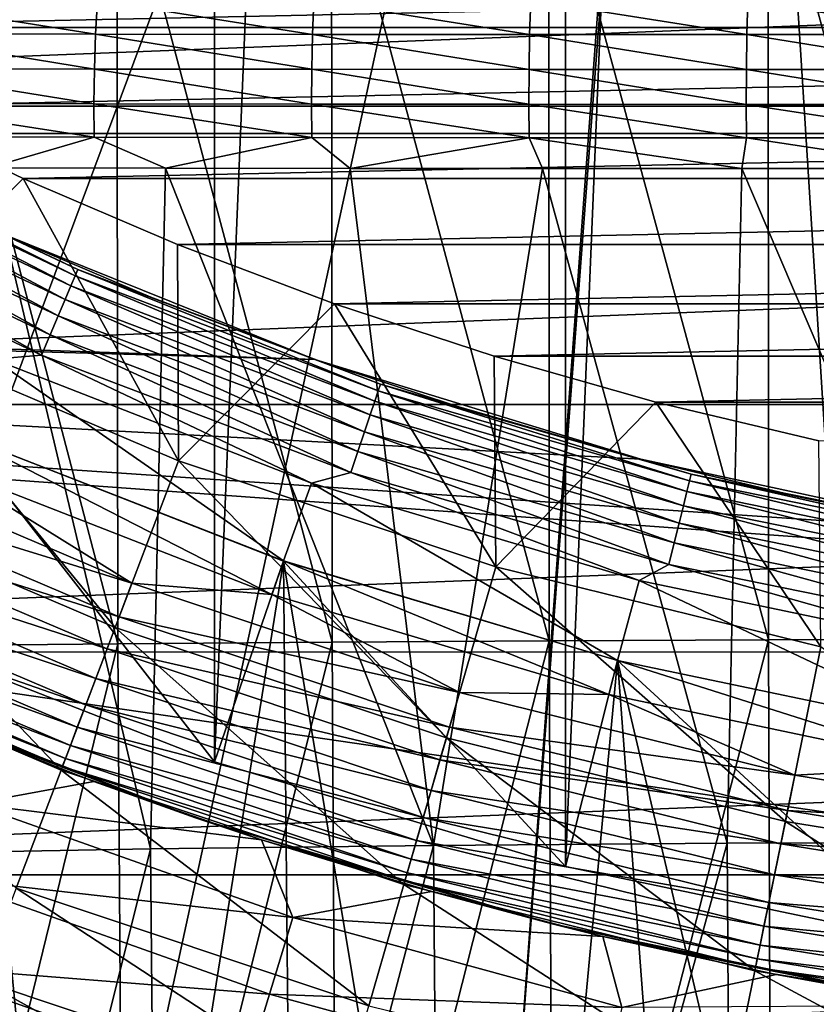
# Model space of a CAD drawing. Header units: metres. Extents: x -104 to 104, y -68 to 90.
# Tile 512 of 656: x -6.91 to -3.54, y 25.53 to 29.7. Entities that reach past the tile are written whole.
import ezdxf

# ---------------------------------------------------------------- set-up
doc = ezdxf.new("R2010")
doc.units = ezdxf.units.M
doc.layers.add('solid_FIT-BATH-153_SW0002', color=7, linetype='CONTINUOUS')

msp = doc.modelspace()

# ---------------------------------------------------------------- linework, layer by layer
at = {"layer": 'solid_FIT-BATH-153_SW0002'}
for points in [[(-3.085949, 62.780117, 37.479431), (-3.085949, 25.791658, 37.479431), (-4.602447, 26.109547, 37.479431)], [(-3.085949, 62.780117, 37.479431), (-4.602447, 26.109547, 37.479431), (-4.602447, 62.462227, 37.479431)], [(-4.602447, 62.462227, 37.479431), (-4.602447, 26.109547, 37.479431), (-6.088531, 26.551981, 37.479431)], [(-4.602447, 62.462227, 37.479431), (-6.088531, 26.551981, 37.479431), (-6.088531, 62.019794, 37.479431)], [(-6.088531, 62.019794, 37.479431), (-6.088531, 26.551981, 37.479431), (-7.531875, 27.115261, 37.479431)], [(-6.088531, 62.019794, 37.479431), (-7.531875, 27.115261, 37.479431), (-7.531875, 61.456512, 37.479431)], [(-4, 36.043247, 68.296501), (-12.21831, 27.824938, 68.296501), (-16.460951, 32.067577, 68.296501)], [(-4, 36.043247, 69.796501), (-10.866007, 26.902592, 69.796501), (-12.21831, 27.824938, 69.796501)], [(-4, 36.043247, 68.296501), (-12.21831, 27.824938, 69.796501), (-12.21831, 27.824938, 68.296501)], [(-4, 36.043247, 68.296501), (-4, 36.043247, 69.796501), (-12.21831, 27.824938, 69.796501)], [(-4, 36.043247, 69.796501), (-9.446235, 26.092039, 69.796501), (-10.866007, 26.902592, 69.796501)], [(-4, 36.043247, 69.796501), (-7.965962, 25.396948, 69.796501), (-9.446235, 26.092039, 69.796501)], [(-4, 36.043247, 69.796501), (-6.434303, 24.821825, 69.796501), (-7.965962, 25.396948, 69.796501)], [(-4, 36.043247, 69.796501), (-4.86164, 24.370741, 69.796501), (-6.434303, 24.821825, 69.796501)], [(-4, 36.043247, 69.796501), (-4, 35.785889, 69.796501), (-4.86164, 24.370741, 69.796501)], [(-4, 35.785889, 69.796501), (-3.258736, 24.046616, 69.796501), (-4.86164, 24.370741, 69.796501)], [(-4, 35.785889, 69.796501), (4, 35.785889, 69.796501), (-3.258736, 24.046616, 69.796501)], [(-6.50175, 30.489035, -18.53974), (-5.592985, 30.496071, -18.623278), (-5.590194, 27.059805, -17.838732)], [(-5.592985, 30.496071, -18.623278), (-4.67293, 30.501257, -18.684465), (-4.671173, 27.065134, -17.898298)], [(-5.592985, 30.496071, -18.623278), (-4.671173, 27.065134, -17.898298), (-5.590194, 27.059805, -17.838732)], [(-4.67293, 30.501257, -18.684465), (-3.74432, 30.504873, -18.726765), (-3.743498, 27.068851, -17.939482)], [(-4.67293, 30.501257, -18.684465), (-3.743498, 27.068851, -17.939482), (-4.671173, 27.065134, -17.898298)], [(-3.74432, 30.504873, -18.726765), (-2.809888, 30.507198, -18.753641), (-2.809911, 27.071241, -17.965652)], [(-3.74432, 30.504873, -18.726765), (-2.809911, 27.071241, -17.965652), (-3.743498, 27.068851, -17.939482)], [(-15.262076, 29.213726, 72.796501), (16.395548, 30.455212, 72.796501), (-16.395681, 30.455368, 72.796501)], [(-15.262076, 29.213726, 72.796501), (15.261925, 29.213572, 72.796501), (16.395548, 30.455212, 72.796501)], [(-7.396688, 30.479904, -18.430723), (-6.50175, 30.489035, -18.53974), (-6.497824, 27.052574, -17.75741)], [(-7.396688, 30.479904, -18.430723), (-6.497824, 27.052574, -17.75741), (-7.391524, 27.043194, -17.651304)], [(-6.50175, 30.489035, -18.53974), (-5.590194, 27.059805, -17.838732), (-6.497824, 27.052574, -17.75741)], [(-8.782283, 30.022951, 50.796501), (-8.168508, 29.662731, 50.796501), (8.782289, 30.022955, 50.796501)], [(-8.168508, 29.662731, 50.796501), (8.168511, 29.662733, 50.796501), (8.782289, 30.022955, 50.796501)], [(-7.51199, 29.636026, -14.939602), (-6.592533, 29.634811, -15.064863), (-7.50188, 29.778908, -14.873791)], [(-6.592533, 29.634811, -15.064863), (-6.584788, 29.777937, -14.998782), (-7.50188, 29.778908, -14.873791)], [(-6.592533, 29.634811, -15.064863), (-5.673739, 29.633965, -15.159002), (-6.584788, 29.777937, -14.998782)], [(-5.673739, 29.633965, -15.159002), (-5.667871, 29.77726, -15.092736), (-6.584788, 29.777937, -14.998782)], [(-5.673739, 29.633965, -15.159002), (-4.754409, 29.633381, -15.226898), (-5.667871, 29.77726, -15.092736)], [(-4.754409, 29.633381, -15.226898), (-4.749954, 29.776798, -15.160519), (-5.667871, 29.77726, -15.092736)], [(-4.754409, 29.633381, -15.226898), (-3.834554, 29.633001, -15.2729), (-4.749954, 29.776798, -15.160519)], [(-3.834554, 29.633001, -15.2729), (-3.831138, 29.776503, -15.206462), (-4.749954, 29.776798, -15.160519)], [(-3.834554, 29.633001, -15.2729), (-2.91473, 29.632786, -15.301132), (-3.831138, 29.776503, -15.206462)], [(-2.91473, 29.632786, -15.301132), (-2.91209, 29.776337, -15.23468), (-3.831138, 29.776503, -15.206462)], [(-8.168508, 29.662731, 50.796501), (-7.541327, 29.329611, 50.796501), (8.168511, 29.662733, 50.796501)], [(-7.541327, 29.329611, 50.796501), (7.541329, 29.329611, 50.796501), (8.168511, 29.662733, 50.796501)], [(-7.51851, 29.488392, -14.982175), (-6.597393, 29.486948, -15.107582), (-7.51199, 29.636026, -14.939602)], [(-6.597393, 29.486948, -15.107582), (-6.592533, 29.634811, -15.064863), (-7.51199, 29.636026, -14.939602)], [(-6.597393, 29.486948, -15.107582), (-5.677255, 29.485937, -15.201839), (-6.592533, 29.634811, -15.064863)], [(-5.677255, 29.485937, -15.201839), (-5.673739, 29.633965, -15.159002), (-6.592533, 29.634811, -15.064863)], [(-5.677255, 29.485937, -15.201839), (-4.756989, 29.485239, -15.269789), (-5.673739, 29.633965, -15.159002)], [(-4.756989, 29.485239, -15.269789), (-4.754409, 29.633381, -15.226898), (-5.673739, 29.633965, -15.159002)], [(-4.756989, 29.485239, -15.269789), (-3.836547, 29.484783, -15.315784), (-4.754409, 29.633381, -15.226898)], [(-3.836547, 29.484783, -15.315784), (-3.834554, 29.633001, -15.2729), (-4.754409, 29.633381, -15.226898)], [(-3.836547, 29.484783, -15.315784), (-2.916348, 29.484526, -15.343981), (-3.834554, 29.633001, -15.2729)], [(-2.916348, 29.484526, -15.343981), (-2.91473, 29.632786, -15.301132), (-3.834554, 29.633001, -15.2729)], [(-7.521397, 29.341709, -15.0011), (-6.599312, 29.340065, -15.126535), (-7.51851, 29.488392, -14.982175)], [(-6.599312, 29.340065, -15.126535), (-6.597393, 29.486948, -15.107582), (-7.51851, 29.488392, -14.982175)], [(-6.599312, 29.340065, -15.126535), (-5.678352, 29.338907, -15.220849), (-6.597393, 29.486948, -15.107582)], [(-5.678352, 29.338907, -15.220849), (-5.677255, 29.485937, -15.201839), (-6.597393, 29.486948, -15.107582)], [(-5.678352, 29.338907, -15.220849), (-4.75762, 29.33811, -15.288792), (-5.677255, 29.485937, -15.201839)], [(-4.75762, 29.33811, -15.288792), (-4.756989, 29.485239, -15.269789), (-5.677255, 29.485937, -15.201839)], [(-4.75762, 29.33811, -15.288792), (-3.837028, 29.337595, -15.334721), (-4.756989, 29.485239, -15.269789)], [(-3.837028, 29.337595, -15.334721), (-3.836547, 29.484783, -15.315784), (-4.756989, 29.485239, -15.269789)], [(-3.837028, 29.337595, -15.334721), (-2.916851, 29.337309, -15.362829), (-3.836547, 29.484783, -15.315784)], [(-2.916851, 29.337309, -15.362829), (-2.916348, 29.484526, -15.343981), (-3.836547, 29.484783, -15.315784)], [(-7.545675, 28.383162, 49.506374), (-6.899371, 29.022915, 50.796501), (-7.541327, 29.329611, 50.796501)], [(-7.541327, 29.329611, 50.796501), (-6.899371, 29.022915, 50.796501), (7.541329, 29.329611, 50.796501)], [(-6.598598, 29.198338, -15.124229), (-6.599312, 29.340065, -15.126535), (-7.521397, 29.341709, -15.0011)], [(-7.521046, 29.20015, -14.998861), (-6.598598, 29.198338, -15.124229), (-7.521397, 29.341709, -15.0011)], [(-6.899371, 29.022915, 50.796501), (6.899371, 29.022915, 50.796501), (7.541329, 29.329611, 50.796501)], [(-5.677268, 29.197058, -15.218549), (-5.678352, 29.338907, -15.220849), (-6.599312, 29.340065, -15.126535)], [(-6.598598, 29.198338, -15.124229), (-5.677268, 29.197058, -15.218549), (-6.599312, 29.340065, -15.126535)], [(-4.756473, 29.19618, -15.286437), (-4.75762, 29.33811, -15.288792), (-5.678352, 29.338907, -15.220849)], [(-5.677268, 29.197058, -15.218549), (-4.756473, 29.19618, -15.286437), (-5.678352, 29.338907, -15.220849)], [(-3.836112, 29.195623, -15.332248), (-3.837028, 29.337595, -15.334721), (-4.75762, 29.33811, -15.288792)], [(-4.756473, 29.19618, -15.286437), (-3.836112, 29.195623, -15.332248), (-4.75762, 29.33811, -15.288792)], [(-2.9163, 29.195324, -15.360227), (-2.916851, 29.337309, -15.362829), (-3.837028, 29.337595, -15.334721)], [(-3.836112, 29.195623, -15.332248), (-2.9163, 29.195324, -15.360227), (-3.837028, 29.337595, -15.334721)], [(-14.036263, 28.066034, 72.796501), (15.261925, 29.213572, 72.796501), (-15.262076, 29.213726, 72.796501)], [(-14.036263, 28.066034, 72.796501), (14.036098, 28.065891, 72.796501), (15.261925, 29.213572, 72.796501)], [(-7.939505, 29.158426, 6.87445), (-6.696504, 28.568615, 6.87445), (-7.917999, 29.199402, 6.787934)], [(-7.917999, 29.199402, 6.787934), (-6.678365, 28.611189, 6.787934), (-7.904758, 29.224628, 6.694047)], [(-6.696504, 28.568615, 6.87445), (-6.678365, 28.611189, 6.787934), (-7.917999, 29.199402, 6.787934)], [(-7.653464, 29.106148, 6.596501), (-7.904758, 29.224628, 6.694047), (-6.667198, 28.6374, 6.694047)], [(-6.678365, 28.611189, 6.787934), (-6.667198, 28.6374, 6.694047), (-7.904758, 29.224628, 6.694047)], [(-7.044634, 29.068069, -15.04723), (-6.598598, 29.198338, -15.124229), (-7.521046, 29.20015, -14.998861)], [(-7.044634, 29.068069, -15.04723), (-6.295859, 29.06706, -15.137062), (-6.598598, 29.198338, -15.124229)], [(-6.295859, 29.06706, -15.137062), (-5.677268, 29.197058, -15.218549), (-6.598598, 29.198338, -15.124229)], [(-6.295859, 29.06706, -15.137062), (-5.514075, 29.066095, -15.208958), (-5.677268, 29.197058, -15.218549)], [(-5.514075, 29.066095, -15.208958), (-4.756473, 29.19618, -15.286437), (-5.677268, 29.197058, -15.218549)], [(-7.968448, 29.103279, 6.950263), (-6.720916, 28.511318, 6.950263), (-7.939505, 29.158426, 6.87445)], [(-6.720916, 28.511318, 6.950263), (-6.696504, 28.568615, 6.87445), (-7.939505, 29.158426, 6.87445)], [(-5.514075, 29.066095, -15.208958), (-4.700391, 29.065622, -15.264091), (-4.756473, 29.19618, -15.286437)], [(-3.85532, 29.065691, -15.304348), (-3.836112, 29.195623, -15.332248), (-4.756473, 29.19618, -15.286437)], [(-4.700391, 29.065622, -15.264091), (-3.85532, 29.065691, -15.304348), (-4.756473, 29.19618, -15.286437)], [(-3.85532, 29.065691, -15.304348), (-2.977113, 29.065323, -15.331621), (-3.836112, 29.195623, -15.332248)], [(-2.977113, 29.065323, -15.331621), (-2.9163, 29.195324, -15.360227), (-3.836112, 29.195623, -15.332248)], [(-8.003715, 29.036085, 7.012455), (-6.750661, 28.441504, 7.012455), (-7.968448, 29.103279, 6.950263)], [(-6.750661, 28.441504, 7.012455), (-6.720916, 28.511318, 6.950263), (-7.968448, 29.103279, 6.950263)], [(-7.002321, 28.795004, 6.596501), (-7.653464, 29.106148, 6.596501), (-6.667198, 28.6374, 6.694047)], [(-8.043945, 28.959431, 7.058629), (-6.784594, 28.36186, 7.058629), (-8.003715, 29.036085, 7.012455)], [(-6.784594, 28.36186, 7.058629), (-6.750661, 28.441504, 7.012455), (-8.003715, 29.036085, 7.012455)], [(-6.360402, 26.183863, -14.495582), (-7.044634, 29.068069, -15.04723), (-7.509697, 26.162872, -14.343669)], [(-6.360402, 26.183863, -14.495582), (-6.295859, 29.06706, -15.137062), (-7.044634, 29.068069, -15.04723)], [(-5.16144, 26.198257, -14.601777), (-6.295859, 29.06706, -15.137062), (-6.360402, 26.183863, -14.495582)], [(-5.16144, 26.198257, -14.601777), (-5.514075, 29.066095, -15.208958), (-6.295859, 29.06706, -15.137062)], [(-5.16144, 26.198257, -14.601777), (-4.700391, 29.065622, -15.264091), (-5.514075, 29.066095, -15.208958)], [(-3.918367, 26.207203, -14.669186), (-4.700391, 29.065622, -15.264091), (-5.16144, 26.198257, -14.601777)], [(-3.918367, 26.207203, -14.669186), (-3.85532, 29.065691, -15.304348), (-4.700391, 29.065622, -15.264091)], [(-2.63771, 26.211987, -14.706702), (-3.85532, 29.065691, -15.304348), (-3.918367, 26.207203, -14.669186)], [(-2.63771, 26.211987, -14.706702), (-2.977113, 29.065323, -15.331621), (-3.85532, 29.065691, -15.304348)], [(-7.545675, 28.383162, 49.506374), (-6.241574, 27.827557, 49.506374), (-6.899371, 29.022915, 50.796501)], [(-6.899371, 29.022915, 50.796501), (-6.244927, 28.743607, 50.796501), (6.899371, 29.022915, 50.796501)], [(-6.241574, 27.827557, 49.506374), (-6.244927, 28.743607, 50.796501), (-6.899371, 29.022915, 50.796501)], [(-6.244927, 28.743607, 50.796501), (6.244925, 28.743605, 50.796501), (6.899371, 29.022915, 50.796501)], [(-8.087592, 28.876268, 7.087009), (-6.821408, 28.275455, 7.087009), (-8.043945, 28.959431, 7.058629)], [(-6.821408, 28.275455, 7.087009), (-6.784594, 28.36186, 7.058629), (-8.043945, 28.959431, 7.058629)], [(-8.087592, 28.876268, 7.087009), (-7.024806, 28.257816, 7.096502), (-6.821408, 28.275455, 7.087009)], [(-7.002448, 28.795155, 1.296502), (-5.663962, 28.257212, 1.296502), (-19.172022, 28.717348, 1.296502)], [(-6.33856, 28.511774, 6.596501), (-5.663962, 28.257212, 1.296502), (-7.002448, 28.795155, 1.296502)], [(-6.33856, 28.511774, 6.596501), (-7.002448, 28.795155, 1.296502), (-7.002321, 28.795004, 6.596501)], [(-6.33856, 28.511774, 6.596501), (-7.002321, 28.795004, 6.596501), (-6.667198, 28.6374, 6.694047)], [(-6.244927, 28.743607, 50.796501), (-5.580533, 28.49288, 50.796501), (6.244925, 28.743605, 50.796501)], [(-6.241574, 27.827557, 49.506374), (-5.580533, 28.49288, 50.796501), (-6.244927, 28.743607, 50.796501)], [(-5.580533, 28.49288, 50.796501), (5.580529, 28.492878, 50.796501), (6.244925, 28.743605, 50.796501)], [(-5.663962, 28.257212, 1.296502), (-19.167599, 28.634104, 1.296502), (-19.172022, 28.717348, 1.296502)], [(-19.167599, 28.634104, 1.296502), (18.94183, 23.051853, 1.296502), (-18.94183, 23.051853, 1.296502)], [(-1.443118, 27.347288, 1.296502), (18.94183, 23.051853, 1.296502), (-19.167599, 28.634104, 1.296502)], [(-2.872895, 27.530478, 1.296502), (-1.443118, 27.347288, 1.296502), (-19.167599, 28.634104, 1.296502)], [(-4.283402, 27.834383, 1.296502), (-2.872895, 27.530478, 1.296502), (-19.167599, 28.634104, 1.296502)], [(-5.663962, 28.257212, 1.296502), (-4.283402, 27.834383, 1.296502), (-19.167599, 28.634104, 1.296502)], [(-6.678365, 28.611189, 6.787934), (-5.39542, 28.124632, 6.787934), (-6.667198, 28.6374, 6.694047)], [(-6.33856, 28.511774, 6.596501), (-6.667198, 28.6374, 6.694047), (-5.386398, 28.151655, 6.694047)], [(-5.39542, 28.124632, 6.787934), (-5.386398, 28.151655, 6.694047), (-6.667198, 28.6374, 6.694047)], [(-6.696504, 28.568615, 6.87445), (-5.410075, 28.080736, 6.87445), (-6.678365, 28.611189, 6.787934)], [(-5.410075, 28.080736, 6.87445), (-5.39542, 28.124632, 6.787934), (-6.678365, 28.611189, 6.787934)], [(-6.720916, 28.511318, 6.950263), (-5.429797, 28.021662, 6.950263), (-6.696504, 28.568615, 6.87445)], [(-5.429797, 28.021662, 6.950263), (-5.410075, 28.080736, 6.87445), (-6.696504, 28.568615, 6.87445)], [(-6.750661, 28.441504, 7.012455), (-5.453828, 27.94968, 7.012455), (-6.720916, 28.511318, 6.950263)], [(-5.453828, 27.94968, 7.012455), (-5.429797, 28.021662, 6.950263), (-6.720916, 28.511318, 6.950263)], [(-5.663376, 28.256971, 6.596501), (-5.663962, 28.257212, 1.296502), (-6.33856, 28.511774, 6.596501)], [(-5.663376, 28.256971, 6.596501), (-6.33856, 28.511774, 6.596501), (-5.386398, 28.151655, 6.694047)], [(-6.241574, 27.827557, 49.506374), (-4.896995, 27.378689, 49.506374), (-5.580533, 28.49288, 50.796501)], [(-5.580533, 28.49288, 50.796501), (-4.904688, 28.270151, 50.796501), (5.580529, 28.492878, 50.796501)], [(-4.896995, 27.378689, 49.506374), (-4.904688, 28.270151, 50.796501), (-5.580533, 28.49288, 50.796501)], [(-4.904688, 28.270151, 50.796501), (4.904682, 28.270149, 50.796501), (5.580529, 28.492878, 50.796501)], [(-6.784594, 28.36186, 7.058629), (-5.481242, 27.867565, 7.058629), (-6.750661, 28.441504, 7.012455)], [(-5.481242, 27.867565, 7.058629), (-5.453828, 27.94968, 7.012455), (-6.750661, 28.441504, 7.012455)], [(-7.869234, 27.701183, 48.144478), (-6.509206, 27.121754, 48.144478), (-7.545675, 28.383162, 49.506374)], [(-6.509206, 27.121754, 48.144478), (-6.241574, 27.827557, 49.506374), (-7.545675, 28.383162, 49.506374)], [(-6.821408, 28.275455, 7.087009), (-5.510983, 27.778477, 7.087009), (-6.784594, 28.36186, 7.058629)], [(-5.510983, 27.778477, 7.087009), (-5.481242, 27.867565, 7.058629), (-6.784594, 28.36186, 7.058629)], [(-7.024806, 28.257816, 7.096502), (-7.170158, 27.939381, 7.096502), (-5.796432, 27.403294, 7.096502)], [(-6.821408, 28.275455, 7.087009), (-7.024806, 28.257816, 7.096502), (-5.677629, 27.732552, 7.096502)], [(-5.677629, 27.732552, 7.096502), (-7.024806, 28.257816, 7.096502), (-5.796432, 27.403294, 7.096502)], [(-6.821408, 28.275455, 7.087009), (-5.677629, 27.732552, 7.096502), (-5.510983, 27.778477, 7.087009)], [(-4.977987, 28.031054, 6.596501), (-4.283402, 27.834383, 1.296502), (-5.663962, 28.257212, 1.296502)], [(-4.977987, 28.031054, 6.596501), (-5.663962, 28.257212, 1.296502), (-5.663376, 28.256971, 6.596501)], [(-4.977987, 28.031054, 6.596501), (-5.663376, 28.256971, 6.596501), (-5.386398, 28.151655, 6.694047)], [(-4.904688, 28.270151, 50.796501), (-4.220307, 28.076288, 50.796501), (4.904682, 28.270149, 50.796501)], [(-4.896995, 27.378689, 49.506374), (-4.220307, 28.076288, 50.796501), (-4.904688, 28.270151, 50.796501)], [(-4.220307, 28.076288, 50.796501), (4.220301, 28.076286, 50.796501), (4.904682, 28.270149, 50.796501)], [(-5.410075, 28.080736, 6.87445), (-4.088558, 27.697954, 6.87445), (-5.39542, 28.124632, 6.787934)], [(-5.39542, 28.124632, 6.787934), (-4.077484, 27.742886, 6.787934), (-5.386398, 28.151655, 6.694047)], [(-4.088558, 27.697954, 6.87445), (-4.077484, 27.742886, 6.787934), (-5.39542, 28.124632, 6.787934)], [(-4.977987, 28.031054, 6.596501), (-5.386398, 28.151655, 6.694047), (-4.070665, 27.77055, 6.694047)], [(-4.077484, 27.742886, 6.787934), (-4.070665, 27.77055, 6.694047), (-5.386398, 28.151655, 6.694047)], [(-5.429797, 28.021662, 6.950263), (-4.103463, 27.637484, 6.950263), (-5.410075, 28.080736, 6.87445)], [(-4.103463, 27.637484, 6.950263), (-4.088558, 27.697954, 6.87445), (-5.410075, 28.080736, 6.87445)], [(-4.896995, 27.378689, 49.506374), (-3.520656, 27.039471, 49.506374), (-4.220307, 28.076288, 50.796501)], [(-4.220307, 28.076288, 50.796501), (-3.529344, 27.911987, 50.796501), (4.220301, 28.076286, 50.796501)], [(-3.520656, 27.039471, 49.506374), (-3.529344, 27.911987, 50.796501), (-4.220307, 28.076288, 50.796501)], [(-12.724297, 27.017651, 72.796501), (14.036098, 28.065891, 72.796501), (-14.036263, 28.066034, 72.796501)], [(-12.724297, 27.017651, 72.796501), (12.724117, 27.017519, 72.796501), (14.036098, 28.065891, 72.796501)], [(-4.283627, 27.834429, 6.596501), (-4.283402, 27.834383, 1.296502), (-4.977987, 28.031054, 6.596501)], [(-4.283627, 27.834429, 6.596501), (-4.977987, 28.031054, 6.596501), (-4.070665, 27.77055, 6.694047)], [(-5.453828, 27.94968, 7.012455), (-4.121624, 27.563803, 7.012455), (-5.429797, 28.021662, 6.950263)], [(-4.121624, 27.563803, 7.012455), (-4.103463, 27.637484, 6.950263), (-5.429797, 28.021662, 6.950263)], [(-5.481242, 27.867565, 7.058629), (-4.142342, 27.479748, 7.058629), (-5.453828, 27.94968, 7.012455)], [(-4.142342, 27.479748, 7.058629), (-4.121624, 27.563803, 7.012455), (-5.453828, 27.94968, 7.012455)], [(-7.170377, 27.939384, 35.896503), (-7.531919, 27.115196, 36.796501), (-6.088256, 26.551863, 36.796501)], [(-7.170177, 27.939388, 8.296501), (-7.475941, 22.534704, 8.296501), (-6.61589, 22.257936, 8.296501)], [(-5.846405, 27.261858, 29.296501), (-7.231949, 27.802689, 29.296501), (-7.170158, 27.939381, 29.296501)], [(-5.79599, 27.403086, 35.896503), (-7.170377, 27.939384, 35.896503), (-6.088256, 26.551863, 36.796501)], [(-7.170158, 27.939381, 29.296501), (-7.170377, 27.939384, 35.896503), (-5.79599, 27.403086, 35.896503)], [(-5.796449, 27.403301, 8.296501), (-7.170177, 27.939388, 8.296501), (-6.61589, 22.257936, 8.296501)], [(-7.170158, 27.939381, 7.096502), (-7.170177, 27.939388, 8.296501), (-5.796449, 27.403301, 8.296501)], [(-5.796432, 27.403294, 29.296501), (-7.170158, 27.939381, 29.296501), (-5.79599, 27.403086, 35.896503)], [(-5.846405, 27.261858, 29.296501), (-7.170158, 27.939381, 29.296501), (-5.796432, 27.403294, 29.296501)], [(-5.796432, 27.403294, 7.096502), (-7.170158, 27.939381, 7.096502), (-5.796449, 27.403301, 8.296501)], [(-7.849003, 27.744463, 29.247509), (-7.783528, 27.88245, 29.284189), (-6.43836, 27.309326, 29.284189)], [(-6.43836, 27.309326, 29.284189), (-7.783528, 27.88245, 29.284189), (-7.231949, 27.802689, 29.296501)], [(-5.510983, 27.778477, 7.087009), (-4.164818, 27.388556, 7.087009), (-5.481242, 27.867565, 7.058629)], [(-4.164818, 27.388556, 7.087009), (-4.142342, 27.479748, 7.058629), (-5.481242, 27.867565, 7.058629)], [(-6.509206, 27.121754, 48.144478), (-5.106964, 26.653639, 48.144478), (-6.241574, 27.827557, 49.506374)], [(-5.106964, 26.653639, 48.144478), (-4.896995, 27.378689, 49.506374), (-6.241574, 27.827557, 49.506374)], [(-3.581547, 27.667448, 6.596501), (-4.283402, 27.834383, 1.296502), (-4.283627, 27.834429, 6.596501)], [(-3.581547, 27.667448, 6.596501), (-4.283627, 27.834429, 6.596501), (-4.070665, 27.77055, 6.694047)], [(-3.581547, 27.667448, 6.596501), (-2.872895, 27.530478, 1.296502), (-4.283402, 27.834383, 1.296502)], [(-6.43836, 27.309326, 29.284189), (-7.231949, 27.802689, 29.296501), (-5.846405, 27.261858, 29.296501)], [(-7.911209, 27.613369, 29.187365), (-7.849003, 27.744463, 29.247509), (-6.49252, 27.166519, 29.247509)], [(-6.49252, 27.166519, 29.247509), (-7.849003, 27.744463, 29.247509), (-6.43836, 27.309326, 29.284189)], [(-5.510983, 27.778477, 7.087009), (-5.677629, 27.732552, 7.096502), (-4.290491, 27.319992, 7.096502)], [(-5.510983, 27.778477, 7.087009), (-4.290491, 27.319992, 7.096502), (-4.164818, 27.388556, 7.087009)], [(-4.088558, 27.697954, 6.87445), (-2.740526, 27.422752, 6.87445), (-4.077484, 27.742886, 6.787934)], [(-4.077484, 27.742886, 6.787934), (-2.733103, 27.46843, 6.787934), (-4.070665, 27.77055, 6.694047)], [(-2.740526, 27.422752, 6.87445), (-2.733103, 27.46843, 6.787934), (-4.077484, 27.742886, 6.787934)], [(-3.581547, 27.667448, 6.596501), (-4.070665, 27.77055, 6.694047), (-2.728533, 27.496552, 6.694047)], [(-2.733103, 27.46843, 6.787934), (-2.728533, 27.496552, 6.694047), (-4.070665, 27.77055, 6.694047)], [(-8.146423, 27.117008, 46.727985), (-6.73849, 26.517168, 46.727985), (-7.869234, 27.701183, 48.144478)], [(-6.73849, 26.517168, 46.727985), (-6.509206, 27.121754, 48.144478), (-7.869234, 27.701183, 48.144478)], [(-5.677629, 27.732552, 7.096502), (-5.796432, 27.403294, 7.096502), (-4.381778, 26.982061, 7.096502)], [(-4.290491, 27.319992, 7.096502), (-5.677629, 27.732552, 7.096502), (-4.381778, 26.982061, 7.096502)], [(-4.103463, 27.637484, 6.950263), (-2.750517, 27.361279, 6.950263), (-4.088558, 27.697954, 6.87445)], [(-2.750517, 27.361279, 6.950263), (-2.740526, 27.422752, 6.87445), (-4.088558, 27.697954, 6.87445)], [(-2.873014, 27.530418, 6.596501), (-2.872895, 27.530478, 1.296502), (-3.581547, 27.667448, 6.596501)], [(-2.873014, 27.530418, 6.596501), (-3.581547, 27.667448, 6.596501), (-2.728533, 27.496552, 6.694047)], [(-7.968609, 27.492401, 29.105242), (-7.911209, 27.613369, 29.187365), (-6.543974, 27.030846, 29.187365)], [(-6.543974, 27.030846, 29.187365), (-7.911209, 27.613369, 29.187365), (-6.49252, 27.166519, 29.247509)], [(-4.121624, 27.563803, 7.012455), (-2.76269, 27.286373, 7.012455), (-4.103463, 27.637484, 6.950263)], [(-2.76269, 27.286373, 7.012455), (-2.750517, 27.361279, 6.950263), (-4.103463, 27.637484, 6.950263)], [(-4.142342, 27.479748, 7.058629), (-2.776577, 27.200924, 7.058629), (-4.121624, 27.563803, 7.012455)], [(-2.776577, 27.200924, 7.058629), (-2.76269, 27.286373, 7.012455), (-4.121624, 27.563803, 7.012455)], [(-8.019788, 27.384542, 29.003164), (-7.968609, 27.492401, 29.105242), (-6.591455, 26.905651, 29.105242)], [(-6.591455, 26.905651, 29.105242), (-7.968609, 27.492401, 29.105242), (-6.543974, 27.030846, 29.187365)], [(-4.164818, 27.388556, 7.087009), (-2.791643, 27.108219, 7.087009), (-4.142342, 27.479748, 7.058629)], [(-2.791643, 27.108219, 7.087009), (-2.776577, 27.200924, 7.058629), (-4.142342, 27.479748, 7.058629)], [(-5.796449, 27.403301, 8.296501), (-6.61589, 22.257936, 8.296501), (-5.745312, 22.014963, 8.296501)], [(-4.419571, 26.836897, 29.296501), (-5.846405, 27.261858, 29.296501), (-5.796432, 27.403294, 29.296501)], [(-5.796449, 27.403301, 8.296501), (-5.745312, 22.014963, 8.296501), (-4.867433, 21.806759, 8.296501)], [(-4.381793, 26.982065, 8.296501), (-5.796449, 27.403301, 8.296501), (-4.867433, 21.806759, 8.296501)], [(-5.796432, 27.403294, 7.096502), (-5.796449, 27.403301, 8.296501), (-4.381793, 26.982065, 8.296501)], [(-5.796432, 27.403294, 29.296501), (-5.79599, 27.403086, 35.896503), (-4.382003, 26.982115, 35.896503)], [(-4.381778, 26.982061, 29.296501), (-5.796432, 27.403294, 29.296501), (-4.382003, 26.982115, 35.896503)], [(-4.419571, 26.836897, 29.296501), (-5.796432, 27.403294, 29.296501), (-4.381778, 26.982061, 29.296501)], [(-4.381778, 26.982061, 7.096502), (-5.796432, 27.403294, 7.096502), (-4.381793, 26.982065, 8.296501)], [(-8.063483, 27.292456, 28.883652), (-8.019788, 27.384542, 29.003164), (-6.633789, 26.794024, 29.003164)], [(-6.633789, 26.794024, 29.003164), (-8.019788, 27.384542, 29.003164), (-6.591455, 26.905651, 29.105242)], [(-5.79599, 27.403086, 35.896503), (-6.088256, 26.551863, 36.796501), (-4.60299, 26.109667, 36.796501)], [(-4.382003, 26.982115, 35.896503), (-5.79599, 27.403086, 35.896503), (-4.60299, 26.109667, 36.796501)], [(-5.106964, 26.653639, 48.144478), (-3.6716, 26.299875, 48.144478), (-4.896995, 27.378689, 49.506374)], [(-3.6716, 26.299875, 48.144478), (-3.520656, 27.039471, 49.506374), (-4.896995, 27.378689, 49.506374)], [(-4.164818, 27.388556, 7.087009), (-4.290491, 27.319992, 7.096502), (-2.873614, 27.023605, 7.096502)], [(-4.164818, 27.388556, 7.087009), (-2.873614, 27.023605, 7.096502), (-2.791643, 27.108219, 7.087009)], [(-4.290491, 27.319992, 7.096502), (-4.381778, 26.982061, 7.096502), (-2.937748, 26.679373, 7.096502)], [(-2.873614, 27.023605, 7.096502), (-4.290491, 27.319992, 7.096502), (-2.937748, 26.679373, 7.096502)], [(-8.098618, 27.218414, 28.749653), (-8.063483, 27.292456, 28.883652), (-6.669933, 26.698721, 28.883652)], [(-6.669933, 26.698721, 28.883652), (-8.063483, 27.292456, 28.883652), (-6.633789, 26.794024, 29.003164)], [(-6.49252, 27.166519, 29.247509), (-6.43836, 27.309326, 29.284189), (-5.051437, 26.846304, 29.284189)], [(-5.051437, 26.846304, 29.284189), (-6.43836, 27.309326, 29.284189), (-5.846405, 27.261858, 29.296501)], [(-5.051437, 26.846304, 29.284189), (-5.846405, 27.261858, 29.296501), (-4.419571, 26.836897, 29.296501)], [(-8.124322, 27.164242, 28.604473), (-8.098618, 27.218414, 28.749653), (-6.698995, 26.622091, 28.749653)], [(-6.698995, 26.622091, 28.749653), (-8.098618, 27.218414, 28.749653), (-6.669933, 26.698721, 28.883652)], [(-8.139965, 27.131275, 28.451694), (-8.124322, 27.164242, 28.604473), (-6.720258, 26.566025, 28.604473)], [(-6.720258, 26.566025, 28.604473), (-8.124322, 27.164242, 28.604473), (-6.698995, 26.622091, 28.749653)], [(-6.543974, 27.030846, 29.187365), (-6.49252, 27.166519, 29.247509), (-5.09393, 26.699602, 29.247509)], [(-5.09393, 26.699602, 29.247509), (-6.49252, 27.166519, 29.247509), (-5.051437, 26.846304, 29.284189)], [(-6.928001, 26.017448, 45.265484), (-6.73849, 26.517168, 46.727985), (-8.146423, 27.117008, 46.727985)], [(-6.733197, 26.531908, 28.451694), (-7.63274, 26.886427, 28.296501), (-8.139965, 27.131275, 28.451694)], [(-6.733197, 26.531908, 28.451694), (-8.139965, 27.131275, 28.451694), (-6.720258, 26.566025, 28.604473)], [(-6.088256, 26.551863, 36.796501), (-7.531919, 27.115196, 36.796501), (-7.531875, 27.115261, 37.479431)], [(-6.088256, 26.551863, 36.796501), (-7.531875, 27.115261, 37.479431), (-6.088531, 26.551981, 37.479431)], [(-6.73849, 26.517168, 46.727985), (-5.286855, 26.032564, 46.727985), (-6.509206, 27.121754, 48.144478)], [(-5.286855, 26.032564, 46.727985), (-5.106964, 26.653639, 48.144478), (-6.509206, 27.121754, 48.144478)], [(-3.743498, 27.068851, -17.939482), (-2.809911, 27.071241, -17.965652), (-3.730722, 23.53022, -17.180685)], [(-2.809911, 27.071241, -17.965652), (-2.800738, 23.532537, -17.205959), (-3.730722, 23.53022, -17.180685)], [(-7.391524, 27.043194, -17.651304), (-6.497824, 27.052574, -17.75741), (-7.364303, 23.505365, -16.902424)], [(-6.497824, 27.052574, -17.75741), (-6.474187, 23.51445, -17.004879), (-7.364303, 23.505365, -16.902424)], [(-6.591455, 26.905651, 29.105242), (-6.543974, 27.030846, 29.187365), (-5.1343, 26.560226, 29.187365)], [(-5.1343, 26.560226, 29.187365), (-6.543974, 27.030846, 29.187365), (-5.09393, 26.699602, 29.247509)], [(-6.497824, 27.052574, -17.75741), (-5.590194, 27.059805, -17.838732), (-6.474187, 23.51445, -17.004879)], [(-5.590194, 27.059805, -17.838732), (-5.570169, 23.521454, -17.083399), (-6.474187, 23.51445, -17.004879)], [(-5.590194, 27.059805, -17.838732), (-4.671173, 27.065134, -17.898298), (-5.570169, 23.521454, -17.083399)], [(-4.671173, 27.065134, -17.898298), (-4.654773, 23.526617, -17.140917), (-5.570169, 23.521454, -17.083399)], [(-4.671173, 27.065134, -17.898298), (-3.743498, 27.068851, -17.939482), (-4.654773, 23.526617, -17.140917)], [(-3.743498, 27.068851, -17.939482), (-3.730722, 23.53022, -17.180685), (-4.654773, 23.526617, -17.140917)], [(-3.6716, 26.299875, 48.144478), (-2.212425, 26.062757, 48.144478), (-3.520656, 27.039471, 49.506374)], [(-11.332296, 26.073782, 72.796501), (12.724117, 27.017519, 72.796501), (-12.724297, 27.017651, 72.796501)], [(-11.332296, 26.073782, 72.796501), (11.332098, 26.073658, 72.796501), (12.724117, 27.017519, 72.796501)], [(-4.381793, 26.982065, 8.296501), (-4.867433, 21.806759, 8.296501), (-3.980562, 21.632954, 8.296501)], [(-4.382003, 26.982115, 35.896503), (-4.60299, 26.109667, 36.796501), (-3.086262, 25.791632, 36.796501)], [(-2.963098, 26.53153, 29.296501), (-4.419571, 26.836897, 29.296501), (-4.381778, 26.982061, 29.296501)], [(-2.938078, 26.67935, 35.896503), (-4.382003, 26.982115, 35.896503), (-3.086262, 25.791632, 36.796501)], [(-4.381778, 26.982061, 29.296501), (-4.382003, 26.982115, 35.896503), (-2.938078, 26.67935, 35.896503)], [(-4.381793, 26.982065, 8.296501), (-3.980562, 21.632954, 8.296501), (-3.087548, 21.493998, 8.296501)], [(-2.937759, 26.679375, 8.296501), (-4.381793, 26.982065, 8.296501), (-3.087548, 21.493998, 8.296501)], [(-4.381778, 26.982061, 7.096502), (-4.381793, 26.982065, 8.296501), (-2.937759, 26.679375, 8.296501)], [(-2.937748, 26.679373, 29.296501), (-4.381778, 26.982061, 29.296501), (-2.938078, 26.67935, 35.896503)], [(-2.963098, 26.53153, 29.296501), (-4.381778, 26.982061, 29.296501), (-2.937748, 26.679373, 29.296501)], [(-2.937748, 26.679373, 7.096502), (-4.381778, 26.982061, 7.096502), (-2.937759, 26.679375, 8.296501)], [(-6.633789, 26.794024, 29.003164), (-6.591455, 26.905651, 29.105242), (-5.171553, 26.431618, 29.105242)], [(-5.171553, 26.431618, 29.105242), (-6.591455, 26.905651, 29.105242), (-5.1343, 26.560226, 29.187365)], [(-7.298896, 26.743763, 17.488916), (-7.63274, 26.886427, 28.296501), (-6.169875, 26.315561, 28.296501)], [(-6.733197, 26.531908, 28.451694), (-6.169875, 26.315561, 28.296501), (-7.63274, 26.886427, 28.296501)], [(-5.09393, 26.699602, 29.247509), (-5.051437, 26.846304, 29.284189), (-3.631753, 26.496384, 29.284189)], [(-3.631753, 26.496384, 29.284189), (-5.051437, 26.846304, 29.284189), (-4.419571, 26.836897, 29.296501)], [(-3.631753, 26.496384, 29.284189), (-4.419571, 26.836897, 29.296501), (-2.963098, 26.53153, 29.296501)], [(-6.669933, 26.698721, 28.883652), (-6.633789, 26.794024, 29.003164), (-5.204767, 26.316946, 29.003164)], [(-5.204767, 26.316946, 29.003164), (-6.633789, 26.794024, 29.003164), (-5.171553, 26.431618, 29.105242)], [(-6.599267, 26.468771, 17.487314), (-7.298896, 26.743763, 17.488916), (-6.169875, 26.315561, 28.296501)], [(-7.115334, 26.374882, 16.887375), (-7.298896, 26.743763, 17.488916), (-6.599267, 26.468771, 17.487314)], [(-6.698995, 26.622091, 28.749653), (-6.669933, 26.698721, 28.883652), (-5.233125, 26.219044, 28.883652)], [(-5.233125, 26.219044, 28.883652), (-6.669933, 26.698721, 28.883652), (-5.204767, 26.316946, 29.003164)], [(-5.1343, 26.560226, 29.187365), (-5.09393, 26.699602, 29.247509), (-3.662304, 26.346739, 29.247509)], [(-3.662304, 26.346739, 29.247509), (-5.09393, 26.699602, 29.247509), (-3.631753, 26.496384, 29.284189)], [(-5.286855, 26.032564, 46.727985), (-3.800934, 25.66634, 46.727985), (-5.106964, 26.653639, 48.144478)], [(-3.800934, 25.66634, 46.727985), (-3.6716, 26.299875, 48.144478), (-5.106964, 26.653639, 48.144478)], [(-6.720258, 26.566025, 28.604473), (-6.698995, 26.622091, 28.749653), (-5.255927, 26.140324, 28.749653)], [(-5.255927, 26.140324, 28.749653), (-6.698995, 26.622091, 28.749653), (-5.233125, 26.219044, 28.883652)], [(-6.733197, 26.531908, 28.451694), (-6.720258, 26.566025, 28.604473), (-5.272609, 26.082729, 28.604473)], [(-5.282761, 26.047682, 28.451694), (-6.169875, 26.315561, 28.296501), (-6.733197, 26.531908, 28.451694)], [(-5.282761, 26.047682, 28.451694), (-6.733197, 26.531908, 28.451694), (-5.272609, 26.082729, 28.604473)], [(-5.272609, 26.082729, 28.604473), (-6.720258, 26.566025, 28.604473), (-5.255927, 26.140324, 28.749653)], [(-4.60299, 26.109667, 36.796501), (-6.088531, 26.551981, 37.479431), (-4.602447, 26.109547, 37.479431)], [(-4.60299, 26.109667, 36.796501), (-6.088256, 26.551863, 36.796501), (-6.088531, 26.551981, 37.479431)], [(-5.171553, 26.431618, 29.105242), (-5.1343, 26.560226, 29.187365), (-3.691328, 26.204567, 29.187365)], [(-3.691328, 26.204567, 29.187365), (-5.1343, 26.560226, 29.187365), (-3.662304, 26.346739, 29.247509)], [(-2.188516, 26.261835, 29.284189), (-3.631753, 26.496384, 29.284189), (-2.963098, 26.53153, 29.296501)], [(-6.928001, 26.017448, 45.265484), (-5.435542, 25.519217, 45.265484), (-6.73849, 26.517168, 46.727985)], [(-5.435542, 25.519217, 45.265484), (-5.286855, 26.032564, 46.727985), (-6.73849, 26.517168, 46.727985)], [(-3.662304, 26.346739, 29.247509), (-3.631753, 26.496384, 29.284189), (-2.188516, 26.261835, 29.284189)], [(-7.115334, 26.374882, 16.887375), (-6.599267, 26.468771, 17.487314), (-5.889424, 26.221706, 17.485853)], [(-5.889424, 26.221706, 17.485853), (-6.599267, 26.468771, 17.487314), (-6.169875, 26.315561, 28.296501)], [(-5.204767, 26.316946, 29.003164), (-5.171553, 26.431618, 29.105242), (-3.718111, 26.073376, 29.105242)], [(-3.718111, 26.073376, 29.105242), (-5.171553, 26.431618, 29.105242), (-3.691328, 26.204567, 29.187365)], [(-7.238679, 26.058847, 16.296919), (-7.115334, 26.374882, 16.887375), (-5.757555, 25.892591, 16.882296)], [(-5.757555, 25.892591, 16.882296), (-7.115334, 26.374882, 16.887375), (-5.889424, 26.221706, 17.485853)], [(-3.691328, 26.204567, 29.187365), (-3.662304, 26.346739, 29.247509), (-2.206926, 26.110216, 29.247509)], [(-2.206926, 26.110216, 29.247509), (-3.662304, 26.346739, 29.247509), (-2.188516, 26.261835, 29.284189)], [(-5.889424, 26.221706, 17.485853), (-6.169875, 26.315561, 28.296501), (-4.664864, 25.867445, 28.296501)], [(-5.282761, 26.047682, 28.451694), (-4.664864, 25.867445, 28.296501), (-6.169875, 26.315561, 28.296501)], [(-5.233125, 26.219044, 28.883652), (-5.204767, 26.316946, 29.003164), (-3.741991, 25.956404, 29.003164)], [(-3.741991, 25.956404, 29.003164), (-5.204767, 26.316946, 29.003164), (-3.718111, 26.073376, 29.105242)], [(-3.800934, 25.66634, 46.727985), (-2.290361, 25.42087, 46.727985), (-3.6716, 26.299875, 48.144478)], [(-2.290361, 25.42087, 46.727985), (-2.212425, 26.062757, 48.144478), (-3.6716, 26.299875, 48.144478)], [(-5.16144, 26.198257, -14.601777), (-6.360402, 26.183863, -14.495582), (-6.318452, 21.788897, -13.592674)], [(-5.16144, 26.198257, -14.601777), (-6.318452, 21.788897, -13.592674), (-5.12553, 21.801846, -13.69361)], [(-5.170589, 26.002972, 17.48464), (-5.889424, 26.221706, 17.485853), (-4.664864, 25.867445, 28.296501)], [(-5.757555, 25.892591, 16.882296), (-5.889424, 26.221706, 17.485853), (-5.170589, 26.002972, 17.48464)], [(-5.255927, 26.140324, 28.749653), (-5.233125, 26.219044, 28.883652), (-3.762379, 25.856537, 28.883652)], [(-3.762379, 25.856537, 28.883652), (-5.233125, 26.219044, 28.883652), (-3.741991, 25.956404, 29.003164)], [(-3.918367, 26.207203, -14.669186), (-5.16144, 26.198257, -14.601777), (-5.12553, 21.801846, -13.69361)], [(-3.918367, 26.207203, -14.669186), (-5.12553, 21.801846, -13.69361), (-3.889553, 21.809914, -13.757654)], [(-2.63771, 26.211987, -14.706702), (-3.918367, 26.207203, -14.669186), (-3.889553, 21.809914, -13.757654)], [(-2.63771, 26.211987, -14.706702), (-3.889553, 21.809914, -13.757654), (-2.617037, 21.814272, -13.793258)], [(-3.718111, 26.073376, 29.105242), (-3.691328, 26.204567, 29.187365), (-2.224416, 25.966169, 29.187365)], [(-2.224416, 25.966169, 29.187365), (-3.691328, 26.204567, 29.187365), (-2.206926, 26.110216, 29.247509)], [(-6.360402, 26.183863, -14.495582), (-7.509697, 26.162872, -14.343669), (-7.462669, 21.770025, -13.448153)], [(-6.360402, 26.183863, -14.495582), (-7.462669, 21.770025, -13.448153), (-6.318452, 21.788897, -13.592674)], [(-5.272609, 26.082729, 28.604473), (-5.255927, 26.140324, 28.749653), (-3.778772, 25.776237, 28.749653)], [(-3.778772, 25.776237, 28.749653), (-5.255927, 26.140324, 28.749653), (-3.762379, 25.856537, 28.883652)], [(-9.871757, 25.242704, 72.796501), (11.332098, 26.073658, 72.796501), (-11.332296, 26.073782, 72.796501)], [(-9.871757, 25.242704, 72.796501), (9.871577, 25.242611, 72.796501), (11.332098, 26.073658, 72.796501)], [(-5.282761, 26.047682, 28.451694), (-5.272609, 26.082729, 28.604473), (-3.790766, 25.717487, 28.604473)], [(-3.790766, 25.717487, 28.604473), (-5.272609, 26.082729, 28.604473), (-3.778772, 25.776237, 28.749653)], [(-3.086262, 25.791632, 36.796501), (-4.60299, 26.109667, 36.796501), (-4.602447, 26.109547, 37.479431)], [(-3.086262, 25.791632, 36.796501), (-4.602447, 26.109547, 37.479431), (-3.085949, 25.791658, 37.479431)], [(-3.741991, 25.956404, 29.003164), (-3.718111, 26.073376, 29.105242), (-2.240556, 25.83325, 29.105242)], [(-2.240556, 25.83325, 29.105242), (-3.718111, 26.073376, 29.105242), (-2.224416, 25.966169, 29.187365)], [(-7.382774, 25.689796, 15.740912), (-7.238679, 26.058847, 16.296919), (-5.85629, 25.568129, 16.291971)], [(-5.85629, 25.568129, 16.291971), (-7.238679, 26.058847, 16.296919), (-5.757555, 25.892591, 16.882296)], [(-5.435542, 25.519217, 45.265484), (-3.907831, 25.142693, 45.265484), (-5.286855, 26.032564, 46.727985)], [(-3.907831, 25.142693, 45.265484), (-3.800934, 25.66634, 46.727985), (-5.286855, 26.032564, 46.727985)], [(-3.798065, 25.681736, 28.451694), (-4.664864, 25.867445, 28.296501), (-5.282761, 26.047682, 28.451694)], [(-3.798065, 25.681736, 28.451694), (-5.282761, 26.047682, 28.451694), (-3.790766, 25.717487, 28.604473)], [(-7.076591, 25.625628, 43.765839), (-5.552122, 25.116709, 43.765839), (-6.928001, 26.017448, 45.265484)], [(-5.552122, 25.116709, 43.765839), (-5.435542, 25.519217, 45.265484), (-6.928001, 26.017448, 45.265484)], [(-5.757555, 25.892591, 16.882296), (-5.170589, 26.002972, 17.48464), (-4.443824, 25.81287, 17.483622)], [(-4.443824, 25.81287, 17.483622), (-5.170589, 26.002972, 17.48464), (-4.664864, 25.867445, 28.296501)], [(-3.762379, 25.856537, 28.883652), (-3.741991, 25.956404, 29.003164), (-2.254946, 25.714737, 29.003164)], [(-2.254946, 25.714737, 29.003164), (-3.741991, 25.956404, 29.003164), (-2.240556, 25.83325, 29.105242)], [(-5.85629, 25.568129, 16.291971), (-5.757555, 25.892591, 16.882296), (-4.363901, 25.512348, 16.878492)], [(-4.363901, 25.512348, 16.878492), (-5.757555, 25.892591, 16.882296), (-4.443824, 25.81287, 17.483622)], [(-4.443824, 25.81287, 17.483622), (-4.664864, 25.867445, 28.296501), (-3.127996, 25.545139, 28.296501)], [(-3.798065, 25.681736, 28.451694), (-3.127996, 25.545139, 28.296501), (-4.664864, 25.867445, 28.296501)], [(-3.778772, 25.776237, 28.749653), (-3.762379, 25.856537, 28.883652), (-2.267232, 25.613552, 28.883652)], [(-2.267232, 25.613552, 28.883652), (-3.762379, 25.856537, 28.883652), (-2.254946, 25.714737, 29.003164)], [(-3.710242, 25.651669, 17.482222), (-4.443824, 25.81287, 17.483622), (-3.127996, 25.545139, 28.296501)], [(-4.363901, 25.512348, 16.878492), (-4.443824, 25.81287, 17.483622), (-3.710242, 25.651669, 17.482222)], [(-3.790766, 25.717487, 28.604473), (-3.778772, 25.776237, 28.749653), (-2.277111, 25.532194, 28.749653)], [(-2.277111, 25.532194, 28.749653), (-3.778772, 25.776237, 28.749653), (-2.267232, 25.613552, 28.883652)], [(-3.798065, 25.681736, 28.451694), (-3.790766, 25.717487, 28.604473), (-2.284338, 25.47267, 28.604473)], [(-2.284338, 25.47267, 28.604473), (-3.790766, 25.717487, 28.604473), (-2.277111, 25.532194, 28.749653)], [(-7.546246, 25.271116, 15.225173), (-7.382774, 25.689796, 15.740912), (-5.971755, 25.189281, 15.736074)], [(-5.971755, 25.189281, 15.736074), (-7.382774, 25.689796, 15.740912), (-5.85629, 25.568129, 16.291971)], [(-4.363901, 25.512348, 16.878492), (-3.710242, 25.651669, 17.482222), (-2.970977, 25.519608, 17.480171)], [(-3.907831, 25.142693, 45.265484), (-2.354776, 24.89032, 45.265484), (-3.800934, 25.66634, 46.727985)], [(-2.354776, 24.89032, 45.265484), (-2.290361, 25.42087, 46.727985), (-3.800934, 25.66634, 46.727985)], [(-2.288737, 25.436447, 28.451694), (-3.127996, 25.545139, 28.296501), (-3.798065, 25.681736, 28.451694)], [(-2.288737, 25.436447, 28.451694), (-3.798065, 25.681736, 28.451694), (-2.284338, 25.47267, 28.604473)], [(-2.970977, 25.519608, 17.480171), (-3.710242, 25.651669, 17.482222), (-3.127996, 25.545139, 28.296501)], [(-7.183363, 25.34408, 42.238136), (-5.635892, 24.827482, 42.238136), (-7.076591, 25.625628, 43.765839)], [(-5.635892, 24.827482, 42.238136), (-5.552122, 25.116709, 43.765839), (-7.076591, 25.625628, 43.765839)], [(-5.971755, 25.189281, 15.736074), (-5.85629, 25.568129, 16.291971), (-4.438007, 25.181566, 16.288254)], [(-4.438007, 25.181566, 16.288254), (-5.85629, 25.568129, 16.291971), (-4.363901, 25.512348, 16.878492)]]:
    msp.add_3dface(points, dxfattribs=at)

doc.saveas('drawing.dxf')
